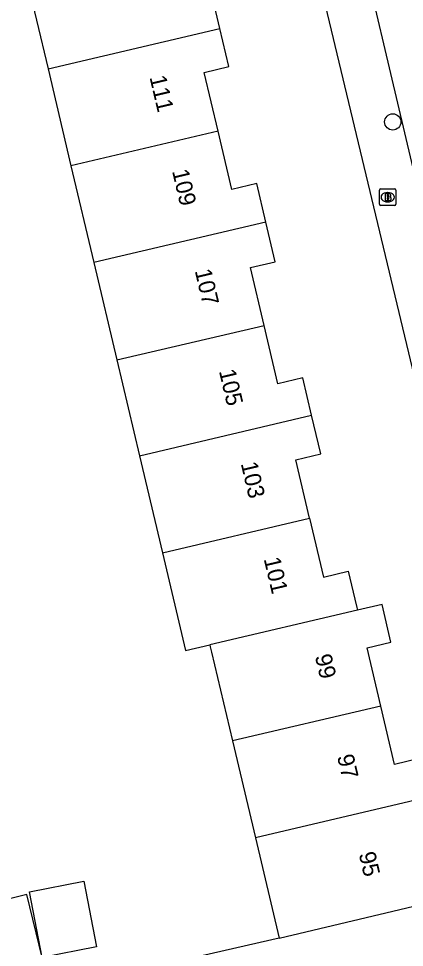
# Model space of a CAD drawing. Extents: x 158474 to 159560, y 388525 to 389605.
# Drawn here: x 159326.9 to 159350.1, y 388678.2 to 388734.2 of the extents above; entities that cross this region are included whole.
import ezdxf

# ---------------------------------------------------------------- set-up
doc = ezdxf.new("R2010")
doc.units = 0
for name, color, linetype in [('IMGEO_Boom', 7, 'Continuous'), ('IMGEO_Brandkraan', 7, 'Continuous'), ('IMGEO_Muur', 7, 'Continuous'), ('IMGEO_Pand', 7, 'Continuous'), ('IMGEO_Pand_nummerreeks', 7, 'Continuous'), ('IMGEO_Rijbaan_lokaal_open', 7, 'Continuous'), ('IMGEO_Voetpad_open', 7, 'Continuous')]:
    doc.layers.add(name, color=color, linetype=linetype)

msp = doc.modelspace()

# ---------------------------------------------------------------- linework, layer by layer
at = {"layer": 'IMGEO_Boom'}
msp.add_circle((159349.403, 388727.921), 0.489, dxfattribs=at)
at = {"layer": 'IMGEO_Brandkraan'}
for p, q in [((159348.597, 388722.957), (159348.597, 388723.809)), ((159348.672, 388723.883), (159349.524, 388723.883)), ((159349.085, 388723.663), (159349.11, 388723.663)), ((159349.598, 388723.809), (159349.598, 388722.957)), ((159349.108, 388723.103), (159349.083, 388723.103)), ((159349.524, 388722.883), (159348.672, 388722.883))]:
    msp.add_line(p, q, dxfattribs=at)
for points in [[(159348.597, 388722.957), (159348.597, 388723.809)], [(159348.672, 388723.883), (159349.524, 388723.883)], [(159348.945, 388723.583), (159348.945, 388723.183), (159349.158, 388723.183)], [(159349.176, 388723.583), (159348.945, 388723.583)], [(159349.124, 388723.502), (159349.07, 388723.502), (159349.07, 388723.426)], [(159349.598, 388723.809), (159349.598, 388722.957)], [(159349.07, 388723.426), (159349.123, 388723.426)], [(159349.132, 388723.35), (159349.07, 388723.35), (159349.07, 388723.269)], [(159349.07, 388723.269), (159349.132, 388723.269)], [(159349.524, 388722.883), (159348.672, 388722.883)]]:
    msp.add_lwpolyline(points, dxfattribs=at)
for centre, radius, start, end in [((159348.674, 388723.807), 0.0765, 91.552, 178.448), ((159348.674, 388723.807), 0.0765, 91.552, 178.448), ((159349.125, 388723.464), 0.0379, 267.8285, 90.9355), ((159349.18, 388723.438), 0.145, 59.4692, 91.5367), ((159349.205, 388723.485), 0.0922, 285.5137, 58.1501), ((159349.522, 388723.807), 0.0765, 1.552, 88.448), ((159349.522, 388723.807), 0.0765, 1.552, 88.448), ((159348.674, 388722.959), 0.0765, 181.552, 268.448), ((159348.674, 388722.959), 0.0765, 181.552, 268.448), ((159349.133, 388723.309), 0.0404, 269.8759, 90.5077), ((159349.164, 388723.434), 0.251, 268.6676, 293.5347), ((159349.21, 388723.293), 0.105, 301.3115, 78.989), ((159349.522, 388722.959), 0.0765, 271.552, 358.448), ((159349.522, 388722.959), 0.0765, 271.552, 358.448)]:
    msp.add_arc(centre, radius, start, end, dxfattribs=at)
for centre, major_axis, ratio, start_param, end_param in [((159349.084, 388723.383), (-0.387, 0.002), 0.722429, 4.712389, 7.853982), ((159349.109, 388723.383), (-0.39, 0.002), 0.717154, 1.570796, 4.712389)]:
    msp.add_ellipse(centre, major_axis=major_axis, ratio=ratio, start_param=start_param, end_param=end_param, dxfattribs=at)
at = {"layer": 'IMGEO_Muur'}
msp.add_lwpolyline([(159342.556, 388678.724), (159335.781, 388677.174)], dxfattribs=at)
at = {"layer": 'IMGEO_Pand'}
for points in [[(159338.989, 388733.554), (159338.437, 388735.888), (159336.969, 388735.541), (159336.124, 388739.116)], [(159327.236, 388737.005), (159328.627, 388731.122)], [(159328.627, 388731.122), (159338.989, 388733.554)], [(159338.883, 388727.363), (159338.046, 388730.903), (159339.532, 388731.254), (159338.989, 388733.554)], [(159328.627, 388731.122), (159330.008, 388725.281)], [(159338.883, 388727.363), (159330.008, 388725.281)], [(159341.758, 388721.87), (159341.207, 388724.203), (159339.713, 388723.85), (159338.883, 388727.363)], [(159330.008, 388725.281), (159331.389, 388719.439)], [(159341.758, 388721.87), (159331.389, 388719.439)], [(159341.656, 388715.653), (159340.831, 388719.141), (159342.32, 388719.493), (159341.758, 388721.87)], [(159331.389, 388719.439), (159332.772, 388713.585)], [(159332.772, 388713.585), (159341.656, 388715.653)], [(159344.515, 388710.241), (159343.982, 388712.494), (159342.486, 388712.14), (159341.656, 388715.653)], [(159332.772, 388713.585), (159334.142, 388707.79)], [(159334.142, 388707.79), (159344.515, 388710.241)], [(159344.385, 388704.037), (159343.555, 388707.548), (159345.067, 388707.906), (159344.515, 388710.241)], [(159334.142, 388707.79), (159335.524, 388701.946)], [(159335.524, 388701.946), (159344.385, 388704.037)], [(159344.385, 388704.037), (159345.226, 388700.481), (159346.72, 388700.835), (159347.117, 388699.158), (159347.237, 388698.649), (159347.277, 388698.48)], [(159335.524, 388701.946), (159336.914, 388696.064), (159338.376, 388696.405)], [(159348.684, 388692.71), (159347.853, 388696.225), (159349.291, 388696.565), (159348.756, 388698.825), (159347.277, 388698.48)], [(159347.277, 388698.48), (159338.376, 388696.405)], [(159338.376, 388696.405), (159338.404, 388696.288), (159338.483, 388695.953), (159339.747, 388690.605)], [(159348.684, 388692.71), (159339.747, 388690.605)], [(159351.464, 388687.189), (159350.913, 388689.522), (159349.516, 388689.192), (159348.684, 388692.71)], [(159339.747, 388690.605), (159341.129, 388684.762)], [(159351.464, 388687.189), (159341.129, 388684.762)], [(159341.129, 388684.762), (159342.556, 388678.724)], [(159328.28, 388677.558), (159327.506, 388681.509), (159330.774, 388682.149), (159331.547, 388678.198), (159328.28, 388677.558)], [(159342.556, 388678.724), (159351.427, 388680.821)]]:
    msp.add_lwpolyline(points, dxfattribs=at)
at = {"layer": 'IMGEO_Rijbaan_lokaal_open'}
for points in [[(159352.861, 388715.724), (159351.743, 388720.458), (159347.681, 388737.664), (159345.067, 388748.379)], [(159342.556, 388678.724), (159335.781, 388677.174), (159335.569, 388677.126)]]:
    msp.add_lwpolyline(points, dxfattribs=at)
at = {"layer": 'IMGEO_Voetpad_open'}
for points in [[(159339.314, 388759.84), (159341.724, 388750), (159348.937, 388719.879), (159352.313, 388705.78)], [(159328.28, 388677.558), (159327.342, 388681.353), (159323.459, 388680.376), (159322.492, 388684.263)]]:
    msp.add_lwpolyline(points, dxfattribs=at)

# ---------------------------------------------------------------- texts
at = {"layer": 'IMGEO_Pand_nummerreeks'}
for s, rotation, p in [('111', 283.2784, (159334.738, 388730.615)), ('109', 283.2784, (159336.097, 388724.958)), ('107', 283.2784, (159337.465, 388718.95)), ('105', 283.2784, (159338.922, 388712.904)), ('103', 283.2784, (159340.238, 388707.326)), ('101', 283.3039, (159341.621, 388701.577)), ('99', 283.3039, (159344.704, 388695.722)), ('97', 283.3036, (159346.041, 388689.681)), ('95', 283.3007, (159347.347, 388683.803))]:
    msp.add_text(s, height=1, rotation=rotation, dxfattribs=at).set_placement(p)

doc.saveas('drawing.dxf')
